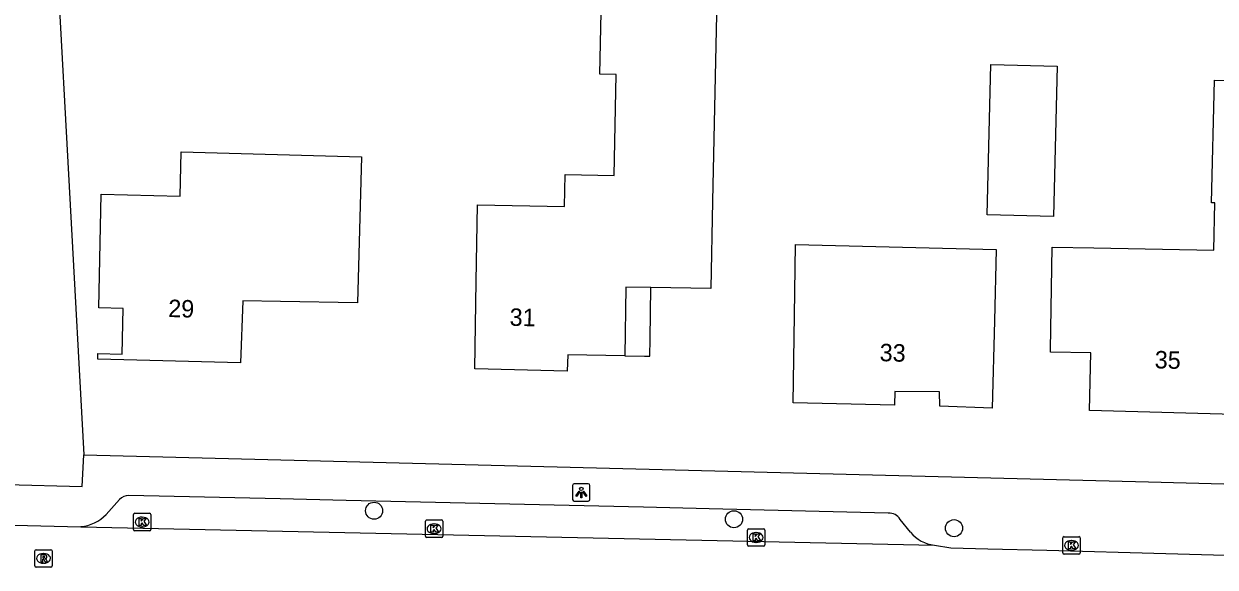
# Model space of a CAD drawing. Extents: x 162082 to 163393, y 388091 to 388632.
# Drawn here: x 162542.3 to 162610.5, y 388533.9 to 388565.1 of the extents above; entities that cross this region are included whole.
import ezdxf

# ---------------------------------------------------------------- set-up
doc = ezdxf.new("R2010")
doc.units = 0
for name, color, linetype in [('IMGEO_Boom', 7, 'Continuous'), ('IMGEO_Groenvoorziening', 7, 'Continuous'), ('IMGEO_Kolk', 7, 'Continuous'), ('IMGEO_Lichtpunt', 7, 'Continuous'), ('IMGEO_Pand', 7, 'Continuous'), ('IMGEO_Pand_nummerreeks', 7, 'Continuous'), ('IMGEO_Pand_overbouw', 7, 'Continuous'), ('IMGEO_Rijbaan_lokaal_open', 7, 'Continuous'), ('IMGEO_Rioolput', 7, 'Continuous'), ('IMGEO_Voetpad_open', 7, 'Continuous')]:
    doc.layers.add(name, color=color, linetype=linetype)

msp = doc.modelspace()

# ---------------------------------------------------------------- linework, layer by layer
at = {"layer": 'IMGEO_Boom'}
for centre in [(162562.337, 388537.177), (162582.961, 388536.688), (162595.571, 388536.175)]:
    msp.add_circle(centre, 0.489, dxfattribs=at)
at = {"layer": 'IMGEO_Groenvoorziening'}
msp.add_lwpolyline([(162544.143, 388569.023), (162545.696, 388540.38)], dxfattribs=at)
at = {"layer": 'IMGEO_Kolk'}
for p, q in [((162548.546, 388536.102), (162548.546, 388536.954)), ((162548.621, 388537.028), (162549.473, 388537.028)), ((162549.034, 388536.808), (162549.059, 388536.808)), ((162549.547, 388536.954), (162549.547, 388536.102)), ((162565.275, 388535.719), (162565.275, 388536.571)), ((162565.35, 388536.645), (162566.202, 388536.645)), ((162565.763, 388536.425), (162565.788, 388536.425)), ((162566.276, 388536.571), (162566.276, 388535.719)), ((162549.473, 388536.028), (162548.621, 388536.028)), ((162549.057, 388536.248), (162549.032, 388536.248)), ((162565.786, 388535.865), (162565.761, 388535.865)), ((162583.732, 388535.219), (162583.732, 388536.071)), ((162583.807, 388536.145), (162584.659, 388536.145)), ((162584.22, 388535.925), (162584.245, 388535.925)), ((162584.733, 388536.071), (162584.733, 388535.219)), ((162566.202, 388535.645), (162565.35, 388535.645)), ((162584.659, 388535.145), (162583.807, 388535.145)), ((162584.243, 388535.365), (162584.218, 388535.365)), ((162601.801, 388534.764), (162601.801, 388535.616)), ((162601.876, 388535.69), (162602.728, 388535.69)), ((162602.289, 388535.47), (162602.314, 388535.47)), ((162602.802, 388535.616), (162602.802, 388534.764)), ((162602.728, 388534.69), (162601.876, 388534.69)), ((162602.312, 388534.91), (162602.287, 388534.91))]:
    msp.add_line(p, q, dxfattribs=at)
for points in [[(162548.546, 388536.102), (162548.546, 388536.954)], [(162548.621, 388537.028), (162549.473, 388537.028)], [(162548.867, 388536.728), (162548.99, 388536.728), (162548.99, 388536.577), (162549.12, 388536.728), (162549.284, 388536.728), (162549.138, 388536.577), (162549.291, 388536.328), (162549.139, 388536.328), (162549.054, 388536.492), (162548.99, 388536.425), (162548.99, 388536.328), (162548.867, 388536.328), (162548.867, 388536.728)], [(162549.547, 388536.954), (162549.547, 388536.102)], [(162565.275, 388535.719), (162565.275, 388536.571)], [(162565.35, 388536.645), (162566.202, 388536.645)], [(162566.276, 388536.571), (162566.276, 388535.719)], [(162549.473, 388536.028), (162548.621, 388536.028)], [(162565.596, 388536.345), (162565.719, 388536.345), (162565.719, 388536.194), (162565.849, 388536.345), (162566.013, 388536.345), (162565.867, 388536.194), (162566.02, 388535.945), (162565.868, 388535.945), (162565.783, 388536.109), (162565.719, 388536.042), (162565.719, 388535.945), (162565.596, 388535.945), (162565.596, 388536.345)], [(162583.732, 388535.219), (162583.732, 388536.071)], [(162583.807, 388536.145), (162584.659, 388536.145)], [(162584.053, 388535.845), (162584.176, 388535.845), (162584.176, 388535.694), (162584.306, 388535.845), (162584.47, 388535.845), (162584.324, 388535.694), (162584.477, 388535.445), (162584.325, 388535.445), (162584.24, 388535.609), (162584.176, 388535.542), (162584.176, 388535.445), (162584.053, 388535.445), (162584.053, 388535.845)], [(162584.733, 388536.071), (162584.733, 388535.219)], [(162566.202, 388535.645), (162565.35, 388535.645)], [(162584.659, 388535.145), (162583.807, 388535.145)], [(162601.801, 388534.764), (162601.801, 388535.616)], [(162601.876, 388535.69), (162602.728, 388535.69)], [(162602.122, 388535.39), (162602.245, 388535.39), (162602.245, 388535.239), (162602.375, 388535.39), (162602.539, 388535.39), (162602.393, 388535.239), (162602.546, 388534.99), (162602.394, 388534.99), (162602.309, 388535.154), (162602.245, 388535.087), (162602.245, 388534.99), (162602.122, 388534.99), (162602.122, 388535.39)], [(162602.802, 388535.616), (162602.802, 388534.764)], [(162602.728, 388534.69), (162601.876, 388534.69)]]:
    msp.add_lwpolyline(points, dxfattribs=at)
for centre, start, end in [((162548.623, 388536.952), 91.55205, 178.44795), ((162548.623, 388536.952), 91.55205, 178.44795), ((162549.471, 388536.952), 1.55205, 88.44795), ((162549.471, 388536.952), 1.55205, 88.44795), ((162565.352, 388536.569), 91.55205, 178.44795), ((162565.352, 388536.569), 91.55205, 178.44795), ((162566.2, 388536.569), 1.55205, 88.44795), ((162566.2, 388536.569), 1.55205, 88.44795), ((162548.623, 388536.104), 181.55205, 268.44795), ((162548.623, 388536.104), 181.55205, 268.44795), ((162549.471, 388536.104), 271.55205, 358.44795), ((162549.471, 388536.104), 271.55205, 358.44795), ((162565.352, 388535.721), 181.55205, 268.44795), ((162565.352, 388535.721), 181.55205, 268.44795), ((162566.2, 388535.721), 271.55205, 358.44795), ((162566.2, 388535.721), 271.55205, 358.44795), ((162583.809, 388536.069), 91.55205, 178.44795), ((162583.809, 388536.069), 91.55205, 178.44795), ((162584.657, 388536.069), 1.55205, 88.44795), ((162584.657, 388536.069), 1.55205, 88.44795), ((162583.809, 388535.221), 181.55205, 268.44795), ((162583.809, 388535.221), 181.55205, 268.44795), ((162584.657, 388535.221), 271.55205, 358.44795), ((162584.657, 388535.221), 271.55205, 358.44795), ((162601.878, 388535.614), 91.55205, 178.44795), ((162601.878, 388535.614), 91.55205, 178.44795), ((162602.726, 388535.614), 1.55205, 88.44795), ((162602.726, 388535.614), 1.55205, 88.44795), ((162601.878, 388534.766), 181.55205, 268.44795), ((162601.878, 388534.766), 181.55205, 268.44795), ((162602.726, 388534.766), 271.55205, 358.44795), ((162602.726, 388534.766), 271.55205, 358.44795)]:
    msp.add_arc(centre, 0.0765, start, end, dxfattribs=at)
for centre, major_axis, ratio, start_param, end_param in [((162549.033, 388536.528), (-0.387, 0.002), 0.722429, 4.712389, 7.853982), ((162549.058, 388536.528), (-0.39, 0.002), 0.717154, 1.570796, 4.712389), ((162565.762, 388536.145), (-0.387, 0.002), 0.722429, 4.712389, 7.853982), ((162565.787, 388536.145), (-0.39, 0.002), 0.717154, 1.570796, 4.712389), ((162584.219, 388535.645), (-0.387, 0.002), 0.722429, 4.712389, 7.853982), ((162584.244, 388535.645), (-0.39, 0.002), 0.717154, 1.570796, 4.712389), ((162602.288, 388535.19), (-0.387, 0.002), 0.722429, 4.712389, 7.853982), ((162602.313, 388535.19), (-0.39, 0.002), 0.717154, 1.570796, 4.712389)]:
    msp.add_ellipse(centre, major_axis=major_axis, ratio=ratio, start_param=start_param, end_param=end_param, dxfattribs=at)
at = {"layer": 'IMGEO_Lichtpunt'}
for p, q in [((162573.712, 388538.626), (162573.712, 388537.819)), ((162573.712, 388538.626), (162573.712, 388537.819)), ((162574.614, 388538.721), (162573.806, 388538.721)), ((162574.614, 388538.721), (162573.806, 388538.721)), ((162574.708, 388537.819), (162574.708, 388538.626)), ((162574.708, 388537.819), (162574.708, 388538.626)), ((162573.806, 388537.725), (162574.614, 388537.725)), ((162573.806, 388537.725), (162574.614, 388537.725))]:
    msp.add_line(p, q, dxfattribs=at)
for points in [[(162574.086, 388538.29), (162574.125, 388538.262), (162573.937, 388538), (162573.899, 388538.027), (162574.086, 388538.29)], [(162574.188, 388538.242), (162574.235, 388538.242), (162574.235, 388537.92), (162574.188, 388537.92), (162574.188, 388538.242)], [(162574.298, 388538.262), (162574.336, 388538.289), (162574.523, 388538.027), (162574.484, 388537.999), (162574.298, 388538.262)]]:
    msp.add_lwpolyline(points, dxfattribs=at)
msp.add_circle((162574.211, 388538.424), 0.0994, dxfattribs=at)
for centre, start, end in [((162573.806, 388538.626), 90, 180), ((162573.806, 388538.626), 90, 180), ((162574.614, 388538.626), 0, 90), ((162574.614, 388538.626), 0, 90), ((162573.806, 388537.819), 180, 270), ((162573.806, 388537.819), 180, 270), ((162574.614, 388537.819), 270, 0), ((162574.614, 388537.819), 270, 360)]:
    msp.add_arc(centre, 0.0946, start, end, dxfattribs=at)
at = {"layer": 'IMGEO_Pand'}
for points in [[(162581.736, 388554.909), (162581.63, 388549.91), (162578.202, 388549.961), (162576.767, 388549.983), (162576.707, 388546.052), (162573.442, 388546.101), (162573.393, 388545.169), (162568.103, 388545.294), (162568.192, 388550.294), (162568.27, 388554.694), (162573.257, 388554.588), (162573.296, 388556.423), (162576.089, 388556.364), (162576.212, 388562.159), (162575.273, 388562.179), (162575.387, 388567.528), (162582, 388567.388), (162581.887, 388562.039), (162581.736, 388554.909)], [(162601.265, 388554.029), (162597.466, 388554.122), (162597.679, 388562.72), (162601.478, 388562.626), (162601.265, 388554.029)], [(162619.076, 388561.614), (162619.024, 388559.582), (162618.897, 388554.583), (162615.532, 388554.669), (162615.439, 388547.315), (162612.422, 388547.392), (162612.31, 388542.667), (162603.326, 388542.917), (162603.42, 388546.216), (162601.094, 388546.259), (162601.096, 388546.414), (162601.204, 388552.273), (162603.592, 388552.229), (162610.456, 388552.103), (162610.525, 388554.807), (162610.325, 388554.812), (162610.504, 388561.832), (162615.434, 388561.707)], [(162561.385, 388549.085), (162556.979, 388549.159), (162554.817, 388549.196), (162554.687, 388545.643), (162546.499, 388545.851), (162546.506, 388546.171), (162547.906, 388546.141), (162547.963, 388548.761), (162546.563, 388548.792), (162546.704, 388555.3), (162551.216, 388555.181), (162551.282, 388557.718), (162561.609, 388557.447), (162561.385, 388549.085)], [(162597.886, 388548.046), (162597.762, 388543.048), (162594.758, 388543.154), (162594.741, 388543.978), (162592.177, 388544.004), (162592.151, 388543.212), (162586.354, 388543.356), (162586.429, 388548.356), (162586.49, 388552.414), (162597.987, 388552.129), (162597.886, 388548.046)]]:
    msp.add_lwpolyline(points, dxfattribs=at)
at = {"layer": 'IMGEO_Pand_overbouw'}
msp.add_lwpolyline([(162576.707, 388546.052), (162577.832, 388546.036), (162578.142, 388546.031), (162578.157, 388547.011), (162578.202, 388549.961), (162576.767, 388549.983)], close=True, dxfattribs=at)
at = {"layer": 'IMGEO_Rijbaan_lokaal_open'}
for points in [[(162537.127, 388536.469), (162545.528, 388536.263)], [(162545.528, 388536.263), (162594.445, 388535.204)], [(162594.445, 388535.204), (162595.384, 388535.058), (162597.499, 388535.001), (162600.889, 388534.909), (162614.525, 388534.542), (162618.255, 388534.441), (162621.322, 388534.407)]]:
    msp.add_lwpolyline(points, dxfattribs=at)
at = {"layer": 'IMGEO_Rioolput'}
for p, q in [((162542.895, 388534.019), (162542.895, 388534.871)), ((162542.97, 388534.945), (162543.822, 388534.945)), ((162543.383, 388534.725), (162543.408, 388534.725)), ((162543.896, 388534.871), (162543.896, 388534.019)), ((162543.822, 388533.945), (162542.97, 388533.945)), ((162543.406, 388534.165), (162543.381, 388534.165))]:
    msp.add_line(p, q, dxfattribs=at)
for points in [[(162542.895, 388534.019), (162542.895, 388534.871)], [(162542.97, 388534.945), (162543.822, 388534.945)], [(162543.484, 388534.643), (162543.232, 388534.645), (162543.232, 388534.245)], [(162543.232, 388534.245), (162543.356, 388534.245), (162543.356, 388534.407), (162543.367, 388534.407)], [(162543.41, 388534.564), (162543.356, 388534.564), (162543.356, 388534.483)], [(162543.356, 388534.483), (162543.408, 388534.483)], [(162543.414, 388534.378), (162543.485, 388534.245), (162543.625, 388534.245), (162543.56, 388534.371)], [(162543.896, 388534.871), (162543.896, 388534.019)], [(162543.822, 388533.945), (162542.97, 388533.945)]]:
    msp.add_lwpolyline(points, dxfattribs=at)
for centre, radius, start, end in [((162542.972, 388534.869), 0.0765, 91.55205, 178.44795), ((162542.972, 388534.869), 0.0765, 91.55205, 178.44795), ((162543.366, 388534.354), 0.0533, 26.02933, 88.69889), ((162543.392, 388534.672), 0.19, 274.7715, 282.96867), ((162543.416, 388534.468), 0.0964, 77.00612, 93.18647), ((162543.43, 388534.525), 0.0378, 276.66336, 79.67722), ((162543.483, 388534.533), 0.109, 350.36119, 89.41601), ((162543.481, 388534.533), 0.112, 277.58423, 350.98172), ((162543.465, 388534.318), 0.108, 29.51342, 73.79051), ((162543.82, 388534.869), 0.0765, 1.55205, 88.44795), ((162543.82, 388534.869), 0.0765, 1.55205, 88.44795), ((162542.972, 388534.021), 0.0765, 181.55205, 268.44795), ((162542.972, 388534.021), 0.0765, 181.55205, 268.44795), ((162543.82, 388534.021), 0.0765, 271.55205, 358.44795), ((162543.82, 388534.021), 0.0765, 271.55205, 358.44795)]:
    msp.add_arc(centre, radius, start, end, dxfattribs=at)
for centre, major_axis, ratio, start_param, end_param in [((162543.382, 388534.445), (-0.387, 0.002), 0.722429, 4.712389, 7.853982), ((162543.407, 388534.445), (-0.39, 0.002), 0.717154, 1.570796, 4.712389)]:
    msp.add_ellipse(centre, major_axis=major_axis, ratio=ratio, start_param=start_param, end_param=end_param, dxfattribs=at)
at = {"layer": 'IMGEO_Voetpad_open'}
for points in [[(162541.269, 388538.669), (162545.611, 388538.556), (162545.696, 388540.38)], [(162545.696, 388540.38), (162606.721, 388538.832), (162672.963, 388537.079)], [(162547.744, 388537.818), (162546.979, 388536.963)], [(162591.801, 388537.038), (162581.542, 388537.292), (162577.784, 388537.377), (162560.73, 388537.766), (162556.953, 388537.852), (162548.291, 388538.05)], [(162593.086, 388535.944), (162592.489, 388536.682)]]:
    msp.add_lwpolyline(points, dxfattribs=at)
for centre, radius, start, end in [((162548.273, 388537.331), 0.719, 88.57163, 137.39504), ((162545.337, 388538.512), 2.257, 274.84735, 316.66038), ((162591.829, 388536.249), 0.79, 33.2632, 92.01893), ((162594.669, 388537.232), 2.041, 219.15103, 263.71079)]:
    msp.add_arc(centre, radius, start, end, dxfattribs=at)

# ---------------------------------------------------------------- texts
at = {"layer": 'IMGEO_Pand_nummerreeks'}
for s, rotation, p in [('29', 358.54482, (162550.531, 388548.269)), ('31', 358.64638, (162570.095, 388547.768)), ('33', 358.45347, (162591.299, 388545.743)), ('35', 358.40718, (162607.062, 388545.333))]:
    msp.add_text(s, height=1, rotation=rotation, dxfattribs=at).set_placement(p)

doc.saveas('drawing.dxf')
